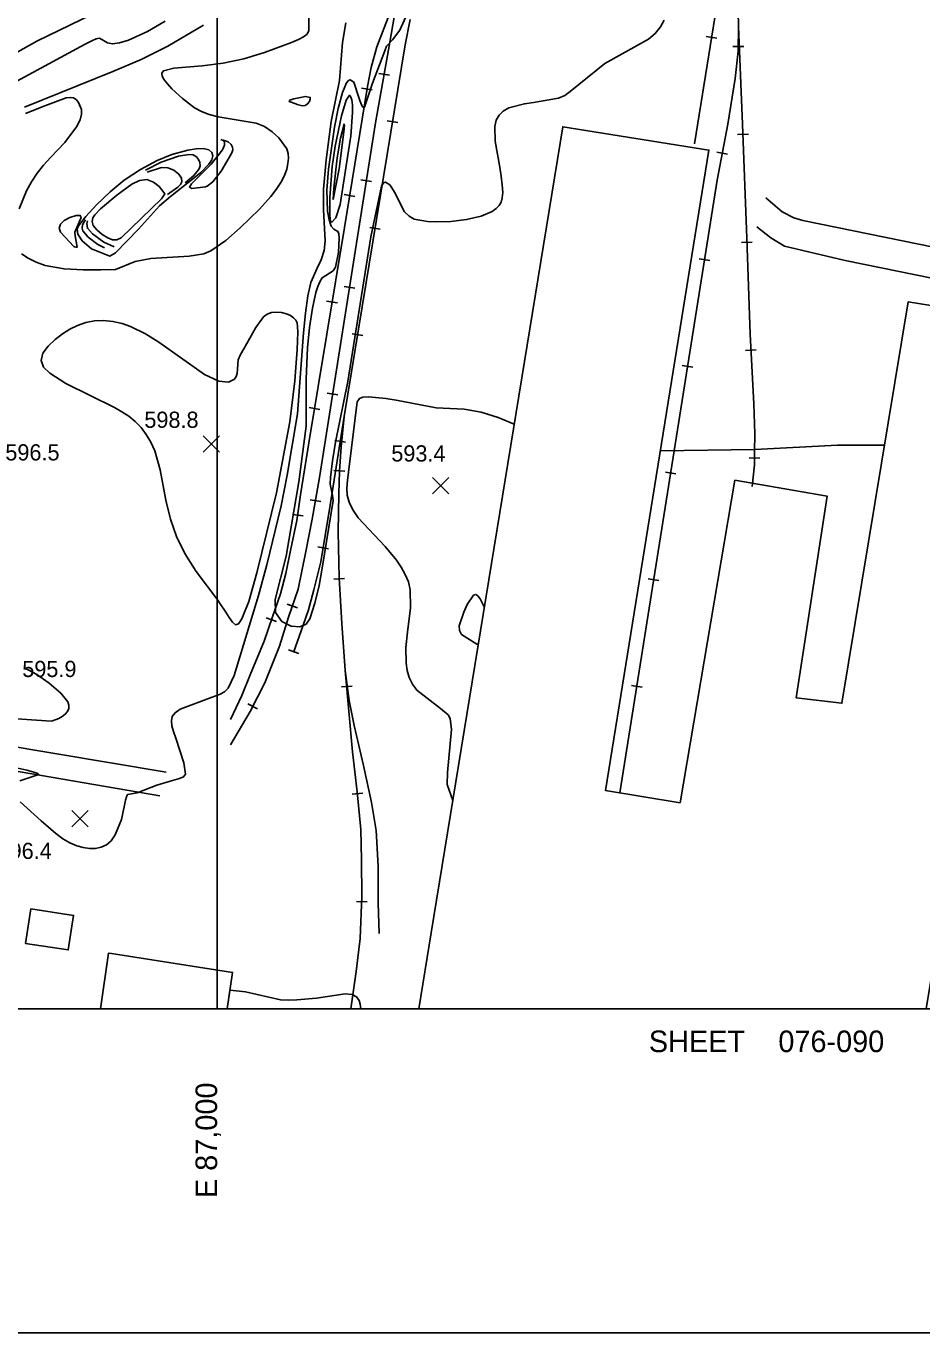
# Model space of a CAD drawing. Extents: x 79600 to 91800, y 75600 to 84400.
# Drawn here: x 86823 to 87653, y 75700 to 76910 of the extents above; entities that cross this region are included whole.
import ezdxf

# ---------------------------------------------------------------- set-up
doc = ezdxf.new("R2010")
doc.units = 0
for name, color, linetype in [('080-090$0$BLDG', 7, 'Continuous'), ('080-090$0$GRID', 7, 'Continuous'), ('080-090$0$INDEX', 7, 'Continuous'), ('080-090$0$INTER', 7, 'Continuous'), ('080-090$0$ROAD', 7, 'Continuous'), ('080-090$0$RR', 7, 'Continuous'), ('080-090$0$SPOTMARK', 7, 'Continuous'), ('080-090$0$SPOTS', 7, 'Continuous'), ('080-090$0$TI_BORDER', 7, 'Continuous'), ('080-090$0$TI_SHEET', 7, 'Continuous')]:
    doc.layers.add(name, color=color, linetype=linetype)

# ---------------------------------------------------------------- blocks, each defined once
blk = doc.blocks.new('080-090$0$SPOTS')
at = {"layer": '080-090$0$SPOTMARK'}
for p, q in [((-0.5, -0.5), (0.5, 0.5)), ((-0.5, 0.5), (0.5, -0.5))]:
    blk.add_line(p, q, dxfattribs=at)

msp = doc.modelspace()

# ---------------------------------------------------------------- linework, layer by layer
at = {"layer": '080-090$0$BLDG'}
for points in [[(87656.9, 76000), (87762.6, 76635.2), (87640.4, 76655), (87578.9, 76283.1), (87536.6, 76288), (87565.2, 76475), (87479.7, 76489.7), (87429, 76190.9), (87359.9, 76202.3), (87455.6, 76795.4), (87320.2, 76817), (87198.3, 76070.4), (87187, 76000)], [(87009.4, 76000), (87014.4, 76033.9), (86902.3, 76051.3), (86899.3, 76051.6), (86892.1, 76000.2)]]:
    msp.add_lwpolyline(points, dxfattribs=at)
msp.add_lwpolyline([(86827.4, 76092.8), (86867, 76086.7), (86862.1, 76054.6), (86822.5, 76060.6)], close=True, dxfattribs=at)
at = {"layer": '080-090$0$GRID'}
for p, q in [((87000, 80000), (87000, 76000)), ((90000, 76000), (85000, 76000))]:
    msp.add_line(p, q, dxfattribs=at)
at = {"layer": '080-090$0$INDEX'}
for points in [[(86781.2, 76841.4), (86869.8, 76889.2), (86877.6, 76893.4), (86883.8, 76896.6), (86888.1, 76898.5), (86890.9, 76899), (86898.3, 76894.7), (86903, 76893.8), (86909.7, 76894.8), (86918, 76897.4), (86935.4, 76905.2), (86951.8, 76914.9)], [(86786.8, 76870.8), (86832.9, 76896.3), (86884.4, 76921.3)], [(86821.6, 76835.1), (86903.3, 76868.1), (86929.5, 76879.2), (86954.3, 76891.8), (86987.3, 76911.1)], [(87003.3, 76805.2), (87004.9, 76804.5), (87006.7, 76802.7), (87006.8, 76800), (87004.9, 76795.8), (86994.6, 76782.5), (86981.2, 76769.1), (86976.2, 76764.3), (86974.4, 76761.2), (86976.6, 76760), (86989.4, 76761.3), (86990.7, 76762)], [(86990.7, 76762), (86995.9, 76765.9), (87003.8, 76775.9), (87011.3, 76788.5), (87013.6, 76792.8), (87014.6, 76795.8), (87014.4, 76798.2), (87013, 76800.7), (87010.1, 76803), (87005.5, 76804.7), (87004, 76804.8)]]:
    msp.add_lwpolyline(points, dxfattribs=at)
for points in [[(87117.8, 76816.1), (87117.9, 76818.1), (87117.7, 76819.5), (87114.2, 76806.5), (87111.1, 76788.4), (87108, 76760.1), (87107.5, 76749.8), (87113.1, 76778.2), (87117.7, 76814.8)], [(86867.9, 76705.9), (86869.2, 76705.6), (86870.4, 76705.6), (86868.5, 76716.1), (86868.2, 76719.3), (86873.9, 76733), (86873.2, 76735), (86869.3, 76734.9), (86863.7, 76733), (86858.3, 76730.1), (86855, 76726.8), (86853.8, 76723.2), (86854.8, 76719.3), (86867.1, 76706.2)]]:
    msp.add_lwpolyline(points, close=True, dxfattribs=at)
at = {"layer": '080-090$0$INTER'}
for p, q in [((87240.7, 76337.9), (87242, 76337.9)), ((87556.1, 76000), (87556.1, 76000))]:
    msp.add_line(p, q, dxfattribs=at)
for points in [[(86818.8, 76699.5), (86824.8, 76695.3), (86832.4, 76691.6), (86840.8, 76688.7), (86858.2, 76685.4), (86875.8, 76684.5), (86892.3, 76684.5), (86906, 76685), (86924.1, 76692.2), (86938.6, 76695), (86974.1, 76697.1), (86987.7, 76699.4), (86994.1, 76702.1), (87008, 76711.6), (87021.5, 76723.4), (87039.2, 76740.7), (87049.7, 76752.4), (87054.7, 76758.9), (87059.1, 76765.5), (87062.4, 76771.9), (87064.6, 76777.8), (87065.6, 76783.1), (87066, 76787.9), (87065.7, 76792.2), (87064.5, 76796.5), (87057.2, 76806.8), (87051, 76812.4), (87043.9, 76817.2), (87036.1, 76820.4), (87001, 76826.3), (86992.7, 76828.3), (86985.5, 76831.1), (86979.2, 76834.7), (86967.9, 76843.2), (86958, 76852.3), (86954, 76856.7), (86951, 76860.6), (86949.1, 76864), (86948.8, 76866.7), (86950.2, 76868.7), (86959.9, 76871.3), (86986.3, 76873.6), (87005.6, 76875.9), (87024.9, 76880), (87043.9, 76885.8), (87068.9, 76895.2), (87075.3, 76897.9), (87080.2, 76900.4), (87083.3, 76902.9), (87085, 76906.1), (87085.1, 76926.5)], [(87414.1, 76915.9), (87410.8, 76909.5), (87406, 76903.5), (87399.6, 76898.1), (87375.3, 76884.6), (87359.1, 76875.5), (87327.1, 76849.6), (87322.1, 76846), (87316.4, 76843.4), (87293, 76839.5), (87284.7, 76838.3), (87270.3, 76834.5), (87265, 76831.6), (87261.2, 76827.9), (87258.7, 76823.2), (87257.4, 76817.4), (87257.6, 76803.6), (87261.9, 76779.7), (87263.2, 76771.2), (87264.2, 76763.2), (87264.6, 76756.3), (87264.2, 76751.1), (87263.1, 76747.2), (87261.2, 76744.1), (87258.5, 76741.2), (87254.9, 76738.5), (87244.6, 76734.1), (87231.1, 76731.1), (87216.6, 76729.4), (87202, 76729), (87194.9, 76729.4), (87182.7, 76731.6), (87177.8, 76734.1), (87173.5, 76738.2), (87164.3, 76756.5), (87162, 76760.6), (87160, 76763.2), (87156.1, 76765.6), (87154.1, 76765), (87152.2, 76762), (87142.5, 76715.2), (87121, 76581.1), (87109.6, 76525), (87107, 76507.5), (87105.1, 76492.2), (87104.6, 76486), (87107, 76475.5), (87107.6, 76470.9), (87097.4, 76408.3), (87094.7, 76392.3), (87090.5, 76375.7), (87085.8, 76361.3), (87082.4, 76356.3), (87076.8, 76353.9), (87068.5, 76354.6), (87059.9, 76358.9), (87054.2, 76367.1), (87053.8, 76379.1), (87064.1, 76419.3), (87075.7, 76488.1), (87082.6, 76539.8), (87082.5, 76583.7), (87083.8, 76612.4), (87085.5, 76631.2), (87088.4, 76649.1), (87091.6, 76663.5), (87093.3, 76669), (87095.1, 76673.5), (87097.3, 76677.1), (87107.4, 76683.7), (87109.6, 76687), (87112.4, 76700.7), (87113.2, 76713.9), (87112.9, 76717.8), (87111.9, 76720.1), (87108, 76722.1), (87105.8, 76725), (87103.9, 76730.8), (87102.4, 76739), (87101.6, 76758.2), (87103.2, 76777.9), (87108.7, 76816.6), (87112.1, 76834.1), (87116.2, 76848.7), (87118.2, 76854.1), (87120, 76857.8), (87121.6, 76859.9), (87123.2, 76860.6), (87126.6, 76858.4), (87131.7, 76843.2), (87133.4, 76838.1), (87135.1, 76835.3), (87136.6, 76835.2), (87143.9, 76857.4), (87155.3, 76887.4), (87156.9, 76891.7), (87162.4, 76897.5), (87169.2, 76906.6), (87178.6, 76927.1)], [(86817.4, 76191.9), (86837, 76174.1), (86850.5, 76162.4), (86857.1, 76157.7), (86863.6, 76154), (86869.9, 76151.2), (86876, 76149.4), (86881.8, 76148.6), (86887.4, 76148.7), (86892.6, 76149.7), (86897.5, 76151.9), (86901.9, 76155.8), (86905.7, 76161.4), (86911.3, 76175.4), (86914.2, 76188.6), (86915.1, 76193.4), (86915.9, 76196.6), (86917.1, 76198.5), (86926, 76200.1), (86944.1, 76207.4), (86958.7, 76211.6), (86965.1, 76213.3), (86969, 76215), (86970.7, 76217.5), (86969.2, 76228), (86961.7, 76250.8), (86959.5, 76256.9), (86958, 76262.2), (86957.6, 76266.8), (86958.5, 76270.7), (86961.1, 76274.3), (86965.7, 76277.7), (86995.4, 76288.9), (87002.1, 76291.3), (87006.9, 76293.8), (87010.2, 76297), (87015.8, 76308.9), (87038.2, 76383), (87046.1, 76411.3), (87059.2, 76466), (87064.9, 76494.5), (87074.6, 76551.1), (87080, 76626.2), (87081.8, 76644.4), (87084, 76660.6), (87086.7, 76672.9), (87092.7, 76686.1), (87096.4, 76693.9), (87099.2, 76702.4), (87100.1, 76711.4), (87098.5, 76740), (87098.6, 76759.3), (87101, 76786.4), (87105.8, 76822), (87113.5, 76859.8), (87116.2, 76895.2), (87119.4, 76913.4)], [(86822.6, 76829.2), (86840.4, 76836.5), (86855.3, 76842.1), (86860.3, 76843.7), (86863.9, 76844.3), (86866.8, 76843.8), (86869.3, 76842.2), (86871.5, 76839.6), (86874.4, 76832.9), (86874.5, 76828.7), (86873, 76823.5), (86869.7, 76817.1), (86858.8, 76802.5), (86845.7, 76788.6), (86839.3, 76781.5), (86833.3, 76774), (86828, 76766), (86823.4, 76757.7), (86816.7, 76741)], [(86970.3, 76765.1), (86978.3, 76771.9), (86981.3, 76775.2), (86983.3, 76778.2), (86984.2, 76781), (86984, 76783.8), (86982.9, 76786.7), (86980.9, 76789.2), (86977.8, 76790.9), (86973.8, 76791.4), (86964.1, 76789.8), (86948.2, 76784.2), (86933.7, 76777)], [(86954.1, 76754.3), (86963.6, 76761.2), (86966, 76763.5), (86967.3, 76766.1), (86966.9, 76769.3), (86964.4, 76773.2), (86960, 76776.8), (86954.5, 76779.1), (86948.5, 76779.2), (86935.2, 76775.1)], [(86878, 76731), (86876.2, 76728), (86875.3, 76725.8), (86874.9, 76723.2), (86875.6, 76720.6), (86880.5, 76714.8), (86889.4, 76707.9), (86895.8, 76704.8)], [(86879.8, 76729.8), (86879.2, 76727.4), (86879.9, 76723.1), (86884.6, 76717.8), (86895.2, 76710.1), (86904.7, 76705.7)], [(87275.2, 76541.6), (87260.5, 76547.7), (87244.8, 76552.6), (87228.9, 76555.4), (87203, 76556.7), (87165.8, 76563.8), (87156.3, 76565.3), (87140.3, 76566.8), (87135.1, 76566.7), (87131.8, 76565.4), (87129.7, 76562.2), (87121.8, 76497.2), (87120.8, 76489.3), (87120.3, 76482.3), (87120.6, 76475.9), (87122.4, 76469.4), (87125.9, 76462.4), (87130.8, 76455), (87155.6, 76428.4), (87166.2, 76415.6), (87170.6, 76409.1), (87174.3, 76402.5), (87177.2, 76395.6), (87179, 76388.1), (87179.2, 76371.4), (87176.4, 76348.9), (87175, 76334.8), (87175.1, 76320.3), (87176, 76313.4), (87177.8, 76306.9), (87180.9, 76300.8), (87185.2, 76295.1), (87206.9, 76278.4), (87214, 76272.5), (87215.8, 76269), (87217.1, 76258.9), (87213.6, 76219.1), (87213.2, 76207.8), (87218.4, 76193.1)], [(87618.4, 76522.2), (87574.9, 76522.2), (87498.3, 76518.2), (87410.7, 76517)], [(87247.6, 76371.9), (87243.6, 76379.9), (87241.7, 76382.6), (87239.8, 76383.9), (87237.6, 76383.3), (87231.7, 76374.6), (87228.5, 76367.5), (87224.4, 76354.9), (87224.5, 76350.5), (87226.3, 76346.9), (87240.7, 76337.9)], [(86805.4, 76269.2), (86846.1, 76266.5), (86847.6, 76266.9), (86853.3, 76269), (86856.5, 76270.8), (86859.3, 76273), (86861.3, 76275.6), (86862.5, 76278.4), (86862.7, 76281.3), (86861.6, 76284.4), (86855.2, 76292.4), (86844.5, 76301.7), (86833, 76309.6), (86820.8, 76316.2)], [(86815.5, 76223), (86823.8, 76221), (86830.2, 76219.3), (86834, 76218), (86834.9, 76217), (86817.2, 76211.2)], [(87133.2, 76000), (87132.7, 76004.5), (87131.5, 76007.7), (87129.2, 76011.1), (87125, 76013.5), (87118.7, 76013.9), (87092.1, 76010.1), (87074, 76008.5), (87066.2, 76008.1), (87058.8, 76008.3), (87026.3, 76016), (87012, 76017.3)]]:
    msp.add_lwpolyline(points, dxfattribs=at)
for points in [[(87074.1, 76837.8), (87079, 76836.5), (87081.7, 76836.8), (87083.9, 76838.2), (87085.5, 76840.3), (87086.3, 76842.5), (87086.3, 76844.2), (87081.8, 76845.1), (87071.1, 76843), (87067.3, 76841.6), (87066.8, 76840.4), (87072.8, 76838.3)], [(87123.8, 76808.3), (87125.5, 76830.5), (87125.4, 76837.1), (87124.7, 76841.9), (87123.7, 76845), (87122.6, 76846.2), (87119.5, 76841.8), (87115.1, 76827.2), (87109.3, 76799), (87106.6, 76780.1), (87104.5, 76751.6), (87104.4, 76735.9), (87104.7, 76731.3), (87105.3, 76729), (87106.4, 76728.6), (87110, 76732.8), (87113.9, 76745.1), (87123.4, 76804.7)], [(86956.7, 76752.4), (86980.2, 76770.9), (86984.8, 76774.7), (86992.4, 76782.5), (86995, 76786.4), (86996.1, 76790.1), (86995.2, 76793.3), (86992.4, 76795.6), (86987.4, 76796.8), (86980.6, 76796.6), (86972.8, 76795.3), (86957.9, 76791.4), (86944.4, 76785.9), (86928.9, 76777.4), (86914, 76767.5), (86900.8, 76756.7), (86888.2, 76744.6), (86878.4, 76733.9), (86872.6, 76726.5), (86871, 76724.2), (86870.2, 76722.3), (86871.1, 76717.6), (86875.1, 76711.3), (86883.7, 76703.9), (86900.7, 76697.1), (86905.8, 76700.3), (86927.1, 76722.2), (86946.6, 76743.7)], [(86949.8, 76757.5), (86946.2, 76761.6), (86941.2, 76765.8), (86935, 76768.2), (86928.2, 76767.3), (86921, 76763.8), (86907.1, 76753.6), (86892.1, 76740.9), (86886.8, 76735.6), (86884.9, 76732.7), (86884.1, 76729.4), (86885.1, 76725.7), (86888.6, 76721.5), (86893.6, 76717.4), (86898.7, 76714.1), (86903, 76712.2), (86907, 76712.2), (86911.2, 76714.2), (86948.5, 76750.3), (86951.6, 76755)], [(87002.2, 76376.2), (87008, 76367.6), (87011.3, 76362.6), (87014.3, 76358.3), (87017, 76355.9), (87019.9, 76356.6), (87023, 76361.2), (87029.4, 76377.3), (87036.9, 76404), (87055.1, 76477.9), (87067.3, 76543.9), (87072, 76581.8), (87074.3, 76610.7), (87074.8, 76626.7), (87074.6, 76631.8), (87074.1, 76635.3), (87072.9, 76637.9), (87070.9, 76640.2), (87068, 76642.3), (87064.3, 76643.9), (87059.8, 76644.9), (87055, 76645.3), (87050.5, 76644.9), (87046.5, 76643.5), (87043, 76641), (87036, 76631.1), (87024.8, 76611.5), (87021.6, 76606.1), (87019.5, 76601.1), (87018.5, 76588.6), (87017.7, 76585.6), (87016, 76583.2), (87010.5, 76580.5), (87001.5, 76581.5), (86988.4, 76587.6), (86946.1, 76617.4), (86933.6, 76625.4), (86919.8, 76632.1), (86911.9, 76634.8), (86903.4, 76636.7), (86894.8, 76637.6), (86886.5, 76637.2), (86878.5, 76635.7), (86870.8, 76633.1), (86863.7, 76629.7), (86856.8, 76625.4), (86850.1, 76620.1), (86843.6, 76613.9), (86838.6, 76607.3), (86836.9, 76600.7), (86839.3, 76594.5), (86845, 76588.9), (86859.9, 76579.3), (86905, 76556.9), (86911.7, 76553.1), (86918.1, 76548.9), (86924, 76544), (86929.5, 76538.5), (86934.4, 76532.1), (86938.6, 76525), (86942.2, 76517), (86947.2, 76499.4), (86952.5, 76471.3), (86956.9, 76453.7), (86962.4, 76437.7), (86970.1, 76421.8), (86980.6, 76405.2), (87000.7, 76378.5)]]:
    msp.add_lwpolyline(points, close=True, dxfattribs=at)
at = {"layer": '080-090$0$ROAD'}
for p, q in [((87508.4, 76751.2), (87523.6, 76738.3)), ((87523.6, 76738.3), (87534.2, 76732.6)), ((87534.2, 76732.6), (87542.8, 76730.2)), ((87542.8, 76730.2), (87744.3, 76689)), ((87512.9, 76714.2), (87500, 76724.4)), ((87525.8, 76706.5), (87512.9, 76714.2)), ((87581.9, 76693.3), (87525.8, 76706.5)), ((87716.3, 76665.9), (87581.9, 76693.3)), ((86952.9, 76219.3), (86507.6, 76293.3)), ((86478.3, 76278.2), (86946.9, 76197.3))]:
    msp.add_line(p, q, dxfattribs=at)
at = {"layer": '080-090$0$RR'}
for p, q in [((87473.1, 76992.8), (87442.2, 76801.2)), ((87482, 76954.1), (87483.1, 76910)), ((87165.3, 76925.6), (87158.9, 76888.2)), ((87159.9, 76922.4), (87148.1, 76891)), ((87178.9, 76916.3), (87174.2, 76892.8)), ((87453.2, 76900.7), (87463.1, 76899.1)), ((87483.1, 76910), (87482.8, 76887.1)), ((87483.1, 76910), (87486.9, 76819.5)), ((87174.2, 76892.8), (87117.6, 76548.6)), ((87148.1, 76891), (87142.6, 76871.8)), ((87158.9, 76888.2), (87146.8, 76820.8)), ((87477.9, 76891.5), (87487.9, 76891.3)), ((87482.8, 76887.1), (87480, 76861.6)), ((87142.6, 76871.8), (87139.2, 76854.3)), ((87149.9, 76866.5), (87159.8, 76864.7)), ((87139.2, 76854.3), (87117.9, 76723.6)), ((87133.9, 76852.9), (87143.7, 76851.3)), ((87480, 76861.6), (87473.1, 76819.6)), ((87146.8, 76820.8), (87094.8, 76492.3)), ((87157.6, 76822.6), (87167.5, 76821)), ((87473.1, 76819.6), (87463.4, 76767.5)), ((87486.9, 76819.5), (87490.8, 76713.9)), ((87482.2, 76809.9), (87492.2, 76810.2)), ((87463.1, 76793.5), (87473, 76791.7)), ((87133.3, 76767.8), (87143.2, 76766.2)), ((87463.4, 76767.5), (87373, 76200.2)), ((87117.8, 76754.2), (87127.7, 76752.6)), ((87117.9, 76723.6), (87085.2, 76526.2)), ((87141.4, 76723.9), (87151.2, 76722.3)), ((87486, 76709.9), (87495.9, 76710.3)), ((87490.8, 76713.9), (87493.9, 76625)), ((87446.7, 76694.7), (87456.6, 76693.2)), ((87117.7, 76669), (87127.6, 76667.5)), ((87101.5, 76655.6), (87111.4, 76653.9)), ((87125.2, 76625.3), (87135, 76623.6)), ((87493.9, 76625), (87497.2, 76560.3)), ((87489.7, 76609.9), (87499.6, 76610.4)), ((87431, 76596), (87440.9, 76594.4)), ((87102, 76570.3), (87111.9, 76568.7)), ((87497.2, 76560.3), (87498.1, 76532.8)), ((87085.2, 76556.9), (87095.1, 76555.3)), ((87117.6, 76548.6), (87104.7, 76466.6)), ((87117.6, 76548.6), (87114.9, 76520.6)), ((87085.2, 76526.2), (87077.4, 76476.2)), ((87109.1, 76526.5), (87118.9, 76525)), ((87498.1, 76532.8), (87498, 76515.9)), ((87114.9, 76520.6), (87113.3, 76498.2)), ((87498, 76515.9), (87497.8, 76503.8)), ((87492.9, 76510.4), (87502.9, 76510.2)), ((87497.8, 76503.8), (87495.8, 76484)), ((87094.8, 76492.3), (87088.2, 76453.5)), ((87108.3, 76498.8), (87118.3, 76498.1)), ((87113.3, 76498.2), (87112.8, 76477)), ((87415.3, 76497.2), (87425.1, 76495.6)), ((87077.4, 76476.2), (87073.9, 76452.3)), ((87112.8, 76477), (87112.1, 76442)), ((87086.2, 76471.6), (87096, 76469.9)), ((87104.7, 76466.6), (87100.4, 76440.4)), ((87073.9, 76452.3), (87068.1, 76424.5)), ((87069.7, 76458), (87079.6, 76456.6)), ((87088.2, 76453.5), (87082.2, 76423.8)), ((87100.4, 76440.4), (87096, 76414.1)), ((87112.1, 76442), (87113.1, 76399.4)), ((87093.2, 76427.9), (87103.1, 76426.2)), ((87068.1, 76424.5), (87063.6, 76403.4)), ((87082.2, 76423.8), (87075, 76388.7)), ((87063.6, 76403.4), (87058.7, 76384.5)), ((87096, 76414.1), (87089.5, 76388.1)), ((87108.1, 76398.2), (87118.1, 76398.7)), ((87113.1, 76399.4), (87115.5, 76356.9)), ((87399.5, 76398.5), (87409.4, 76396.9)), ((87058.7, 76384.5), (87051.3, 76363.2)), ((87075, 76388.7), (87066.1, 76362.8)), ((87089.5, 76388.1), (87084.7, 76369.7)), ((87065, 76374.8), (87074.4, 76371.6)), ((87084.7, 76369.7), (87079.6, 76355.5)), ((87051.3, 76363.2), (87043.5, 76340.5)), ((87045.6, 76362.1), (87055.1, 76358.9)), ((87066.1, 76362.8), (87057.7, 76335.9)), ((87079.6, 76355.5), (87070.8, 76330.1)), ((87115.5, 76356.9), (87118.7, 76313.4)), ((87043.5, 76340.5), (87030.7, 76309.5)), ((87057.7, 76335.9), (87044.1, 76302)), ((87066.3, 76332.6), (87075.8, 76329.3)), ((87030.7, 76309.5), (87023, 76290.3)), ((87118.7, 76313.4), (87122.3, 76285.7)), ((87118.7, 76313.4), (87125.4, 76238.2)), ((87044.1, 76302), (87030.7, 76275.6)), ((87115.1, 76298.3), (87125, 76299.1)), ((87383.8, 76299.7), (87393.7, 76298.1)), ((87023, 76290.3), (87012.3, 76268.1)), ((87028.6, 76282.6), (87037.5, 76278.1)), ((87122.3, 76285.7), (87127.1, 76262.5)), ((87030.7, 76275.6), (87012.4, 76244.5)), ((87127.1, 76262.5), (87135.5, 76225.6)), ((87125.4, 76238.2), (87129.9, 76201.1)), ((87135.5, 76225.6), (87143, 76191.1)), ((87125.1, 76198.8), (87135.1, 76199.7)), ((87129.9, 76201.1), (87133.1, 76166.2)), ((87143, 76191.1), (87147.4, 76165.3)), ((87133.1, 76166.2), (87133.8, 76138.1)), ((87147.4, 76165.3), (87149.2, 76132.2)), ((87133.8, 76138.1), (87134.2, 76104)), ((87149.2, 76132.2), (87149.1, 76098)), ((87134.2, 76104), (87132.6, 76065.3)), ((87129, 76099.6), (87139, 76099.2)), ((87149.1, 76098), (87150, 76069.8)), ((87132.6, 76065.3), (87128.8, 76034.7)), ((87128.8, 76034.7), (87123.8, 76000))]:
    msp.add_line(p, q, dxfattribs=at)
at = {"layer": '080-090$0$TI_BORDER'}
msp.add_lwpolyline([(84700, 80300), (91700, 80300), (91700, 75700), (84700, 75700)], close=True, dxfattribs=at)

# ---------------------------------------------------------------- block references
at = {"layer": '080-090$0$SPOTMARK', "xscale": 15, "yscale": 15}
for p in [(86994.6, 76523.2), (87207.2, 76484.7), (86872.9, 76176.3)]:
    msp.add_blockref('080-090$0$SPOTS', p, dxfattribs=at)

# ---------------------------------------------------------------- texts
at = {"layer": '080-090$0$GRID'}
msp.add_text('E 87,000', height=20, rotation=90, dxfattribs=at).set_placement((87000, 75824.8))
at = {"layer": '080-090$0$SPOTS'}
for s, p in [('598.8', (86932.6, 76538.2)), ('596.5', (86803.8, 76508)), ('593.4', (87161.4, 76507)), ('595.9', (86819.5, 76307.4)), ('596.4', (86796.6, 76138.9))]:
    msp.add_text(s, height=15, dxfattribs=at).set_placement(p)
at = {"layer": '080-090$0$TI_SHEET'}
for s, p in [('SHEET', (87400, 75960)), ('076-090', (87520, 75960))]:
    msp.add_text(s, height=20, dxfattribs=at).set_placement(p)

doc.saveas('drawing.dxf')
